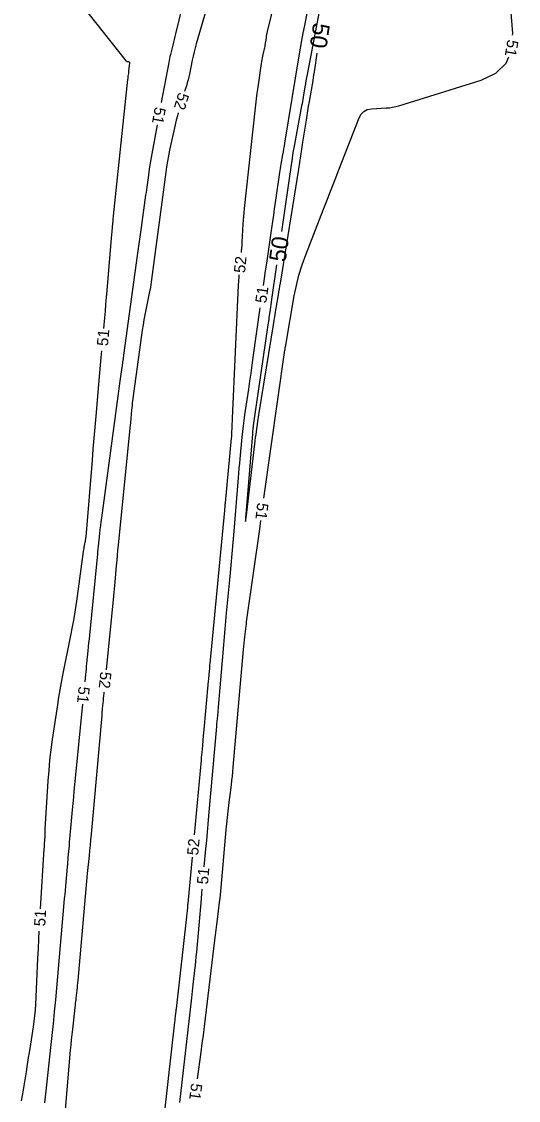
# Model space of a CAD drawing. Extents: x 2384780 to 2405861, y 547869 to 573706.
# Drawn here: x 2393176.6 to 2393265.1, y 554235.8 to 554427.8 of the extents above; entities that cross this region are included whole.
import ezdxf

# ---------------------------------------------------------------- set-up
doc = ezdxf.new("R2010")
doc.units = 0
doc.layers.add('Old_Level_60', color=7, linetype='Continuous')
doc.layers.add('Old_Level_61', color=7, linetype='Continuous')

msp = doc.modelspace()

# ---------------------------------------------------------------- linework, layer by layer
at = {"layer": 'Old_Level_60'}
for points in [[(2393215.78375, 554386.645), (2393215.809, 554386.905), (2393215.8545, 554387.44), (2393215.8935, 554387.97575), (2393215.926, 554388.51175), (2393216.1005, 554391.72275), (2393216.1425, 554392.4105), (2393216.19375, 554393.09725), (2393216.2545, 554393.7835), (2393216.32425, 554394.469), (2393218.2175, 554411.894), (2393218.3355, 554412.9415), (2393218.46225, 554413.98825), (2393218.59725, 554415.03375), (2393218.741, 554416.07825), (2393219.33775, 554420.2895), (2393219.38875, 554420.619), (2393219.4485, 554420.94675), (2393219.51675, 554421.27275), (2393219.5935, 554421.597), (2393219.8585, 554422.654), (2393219.91225, 554422.881), (2393219.96, 554423.10925), (2393220.002, 554423.3385), (2393220.038, 554423.569), (2393220.224, 554424.8715), (2393220.26725, 554425.14975), (2393220.31725, 554425.427), (2393220.374, 554425.70275), (2393220.4375, 554425.97725), (2393225.30475, 554445.89125)], [(2393191.292, 554373.1555), (2393191.456, 554375.01125), (2393191.56275, 554376.22625), (2393191.6685, 554377.4415), (2393191.773, 554378.65675), (2393191.87625, 554379.872), (2393192.727, 554389.946), (2393192.75425, 554390.26925), (2393192.7815, 554390.59275), (2393192.80875, 554390.916), (2393192.83625, 554391.2395), (2393192.9255, 554392.296), (2393192.945, 554392.52225), (2393192.966, 554392.7485), (2393192.988, 554392.9745), (2393193.01125, 554393.2005), (2393195.57375, 554417.46125), (2393195.58975, 554417.6085), (2393195.60675, 554417.75525), (2393195.625, 554417.902), (2393195.644, 554418.04875), (2393195.70825, 554418.52775), (2393195.7215, 554418.6305), (2393195.7335, 554418.73325), (2393195.7445, 554418.83625), (2393195.7545, 554418.93925), (2393195.88575, 554420.39575), (2393195.8825, 554420.46325), (2393195.85825, 554420.51425), (2393195.8135, 554420.5485), (2393195.74825, 554420.566), (2393195.50125, 554420.5965), (2393195.45075, 554420.6075), (2393195.40525, 554420.62725), (2393195.36475, 554420.65575), (2393195.32925, 554420.69325), (2393181.68625, 554437.98425)], [(2393264.077, 554425.3465), (2393264.09325, 554425.6365), (2393263.27925, 554436.0975)], [(2393206.354, 554435.14925), (2393204.03875, 554425.584), (2393203.916, 554425.07675), (2393203.79325, 554424.56975), (2393203.6705, 554424.06275), (2393203.54775, 554423.5555), (2393203.14675, 554421.899), (2393203.06325, 554421.5435), (2393202.98475, 554421.187), (2393202.911, 554420.8295), (2393202.84225, 554420.471), (2393201.52175, 554413.32775)], [(2393228.18475, 554433.31625), (2393226.984, 554427.056), (2393226.73125, 554425.71375), (2393226.48725, 554424.37), (2393226.2525, 554423.0245), (2393226.0265, 554421.6775), (2393223.472, 554406.12925), (2393223.385, 554405.609), (2393223.29475, 554405.08925), (2393223.2015, 554404.57), (2393223.10525, 554404.05125), (2393222.7855, 554402.358), (2393222.719, 554401.99475), (2393222.65675, 554401.631), (2393222.59875, 554401.26625), (2393222.545, 554400.901), (2393221.79175, 554395.57575), (2393221.62975, 554394.43475), (2393221.4665, 554393.29375), (2393221.302, 554392.15325), (2393221.13625, 554391.01275), (2393220.2195, 554384.729), (2393220.02375, 554383.3825), (2393219.82925, 554382.03575), (2393219.64975, 554380.7835)], [(2393209.51475, 554429.858), (2393207.75, 554423.8195), (2393207.5435, 554423.0845), (2393207.3525, 554422.34575), (2393207.17675, 554421.60325), (2393207.01675, 554420.85675), (2393206.5185, 554418.41225), (2393206.40525, 554417.89), (2393206.27925, 554417.37125), (2393206.1405, 554416.85575), (2393205.9885, 554416.3435), (2393205.67225, 554415.3225)], [(2393219.7525, 554342.93075), (2393223.5405, 554369.2505), (2393223.554, 554369.34225), (2393223.56775, 554369.434), (2393223.58175, 554369.5255), (2393223.59625, 554369.617), (2393223.64425, 554369.916), (2393223.6545, 554369.98), (2393223.665, 554370.044), (2393223.67575, 554370.108), (2393223.68675, 554370.172), (2393225.1965, 554378.93075), (2393225.566, 554380.79475), (2393226.0275, 554382.63325), (2393226.58125, 554384.446), (2393227.22725, 554386.23325), (2393230.409, 554394.39425), (2393231.091, 554396.143), (2393231.77275, 554397.89175), (2393232.4545, 554399.6405), (2393233.1365, 554401.38925), (2393236.73325, 554410.6145), (2393237.09175, 554411.2805), (2393237.5785, 554411.77), (2393238.194, 554412.08275), (2393238.93775, 554412.219), (2393241.57775, 554412.3755), (2393242.1405, 554412.42575), (2393242.697, 554412.50975), (2393243.2475, 554412.62725), (2393243.79175, 554412.77825), (2393258.45625, 554417.32825), (2393261.10925, 554418.5615), (2393262.93325, 554420.35725), (2393263.3975, 554421.458)], [(2393204.5075, 554411.496), (2393204.37225, 554411.00375), (2393204.16875, 554410.1925), (2393203.98275, 554409.37675), (2393203.002, 554404.8445), (2393202.80175, 554403.8715), (2393202.62125, 554402.895), (2393202.4605, 554401.91525), (2393202.31975, 554400.932), (2393199.668, 554380.9715), (2393199.6505, 554380.8475), (2393199.631, 554380.724), (2393199.6095, 554380.601), (2393199.586, 554380.478), (2393199.50575, 554380.07725), (2393199.4885, 554379.9915), (2393199.4715, 554379.9055), (2393199.45425, 554379.81975), (2393199.437, 554379.73375), (2393198.60075, 554375.5535), (2393198.4285, 554374.6565), (2393198.2705, 554373.75725), (2393198.1265, 554372.8555), (2393197.9965, 554371.9515), (2393196.413, 554360.28725), (2393196.35775, 554359.85975), (2393196.30825, 554359.4315), (2393196.2645, 554359.00275), (2393196.22625, 554358.5735), (2393196.11075, 554357.16975), (2393196.08525, 554356.869), (2393196.0585, 554356.5685), (2393196.03025, 554356.268), (2393196.0005, 554355.96775), (2393193.8305, 554334.55525), (2393193.74175, 554333.6555), (2393193.657, 554332.75525), (2393193.577, 554331.8545), (2393193.50125, 554330.9535), (2393193.2615, 554328.00975), (2393193.2085, 554327.379), (2393193.15225, 554326.7485), (2393193.093, 554326.1185), (2393193.0305, 554325.4885), (2393191.7005, 554312.39575)], [(2393200.79475, 554409.39425), (2393199.7135, 554403.54475), (2393199.5955, 554402.88425), (2393199.485, 554402.2225), (2393199.38225, 554401.5595), (2393199.2875, 554400.89525), (2393198.98975, 554398.7235), (2393198.92575, 554398.25825), (2393198.86125, 554397.793), (2393198.7965, 554397.32775), (2393198.73125, 554396.8625), (2393197.9165, 554391.079), (2393197.74275, 554389.8395), (2393197.57, 554388.6), (2393197.39875, 554387.36), (2393197.2285, 554386.12025), (2393194.80525, 554368.38875), (2393194.71825, 554367.75375), (2393194.6305, 554367.119), (2393194.542, 554366.48425), (2393194.453, 554365.84975), (2393194.16075, 554363.77675), (2393194.0985, 554363.33275), (2393194.0365, 554362.88825), (2393193.97525, 554362.444), (2393193.91425, 554361.9995), (2393190.84025, 554339.4625), (2393190.74825, 554338.76575), (2393190.66275, 554338.06825), (2393190.58375, 554337.37025), (2393190.51075, 554336.67125), (2393190.283, 554334.387), (2393190.23425, 554333.8975), (2393190.1855, 554333.40775), (2393190.137, 554332.91825), (2393190.08825, 554332.42875), (2393188.71325, 554318.556), (2393188.6445, 554317.861), (2393188.57525, 554317.16625), (2393188.50625, 554316.47125), (2393188.437, 554315.77625), (2393188.21075, 554313.50625), (2393188.16225, 554313.01975), (2393188.11375, 554312.5335), (2393188.0655, 554312.047), (2393188.01725, 554311.5605), (2393187.88775, 554310.25525)], [(2393207.41625, 554283.0075), (2393208.65275, 554296.337), (2393208.69625, 554296.80925), (2393208.73925, 554297.28175), (2393208.7815, 554297.75425), (2393208.82325, 554298.22675), (2393208.95875, 554299.7705), (2393208.98775, 554300.10125), (2393209.0175, 554300.432), (2393209.0475, 554300.76275), (2393209.078, 554301.0935), (2393209.9385, 554310.387), (2393209.96675, 554310.6965), (2393209.994, 554311.00575), (2393210.0205, 554311.3155), (2393210.046, 554311.625), (2393210.12825, 554312.6365), (2393210.14625, 554312.853), (2393210.165, 554313.06975), (2393210.1845, 554313.28625), (2393210.20475, 554313.50275), (2393212.813, 554340.742), (2393212.82575, 554340.87675), (2393212.838, 554341.01175), (2393212.84975, 554341.1465), (2393212.86125, 554341.2815), (2393212.89775, 554341.72225), (2393212.90575, 554341.81675), (2393212.914, 554341.911), (2393212.9225, 554342.0055), (2393212.9315, 554342.09975), (2393214.04375, 554353.59875), (2393214.06575, 554353.85425), (2393214.08325, 554354.10975), (2393214.0955, 554354.36575), (2393214.103, 554354.622), (2393214.12, 554355.4975), (2393214.124, 554355.65775), (2393214.12925, 554355.818), (2393214.136, 554355.97825), (2393214.14425, 554356.1385), (2393214.17375, 554356.6615), (2393214.17975, 554356.7735), (2393214.18575, 554356.8855), (2393214.19125, 554356.99775), (2393214.1965, 554357.10975), (2393215.27075, 554380.81725), (2393215.311, 554381.5835), (2393215.3625, 554382.34875), (2393215.38825, 554382.66475)], [(2393219.087, 554376.82325), (2393217.833, 554367.98325), (2393217.63275, 554366.57625), (2393217.43075, 554365.1695), (2393217.2275, 554363.76275), (2393217.02275, 554362.35625), (2393216.35175, 554357.7625), (2393216.214, 554356.77725), (2393216.088, 554355.79075), (2393215.97425, 554354.8025), (2393215.8725, 554353.813), (2393215.49575, 554349.91625), (2393215.4165, 554349.081), (2393215.34, 554348.24575), (2393215.2665, 554347.41), (2393215.19575, 554346.574), (2393214.40675, 554337.0385), (2393214.237, 554335.02975), (2393214.06125, 554333.0215), (2393213.87875, 554331.01375), (2393213.68975, 554329.00675), (2393213.062, 554322.451), (2393212.93, 554321.046), (2393212.80325, 554319.6405), (2393212.68125, 554318.23475), (2393212.5645, 554316.8285), (2393211.94425, 554309.18975), (2393211.8875, 554308.50375), (2393211.829, 554307.818), (2393211.76825, 554307.13225), (2393211.70575, 554306.44675), (2393211.4985, 554304.208), (2393211.4545, 554303.728), (2393211.41075, 554303.24825), (2393211.36775, 554302.76825), (2393211.3255, 554302.2885), (2393209.932, 554286.40325), (2393209.8025, 554284.93575), (2393209.671, 554283.468), (2393209.5375, 554282.00075), (2393209.4025, 554280.5335), (2393209.10675, 554277.3475)], [(2393180.0315, 554269.8725), (2393180.68025, 554280.50025), (2393180.701, 554280.84875), (2393180.72075, 554281.1975), (2393180.73925, 554281.54625), (2393180.757, 554281.89525), (2393180.813, 554283.03475), (2393180.8255, 554283.279), (2393180.8385, 554283.52325), (2393180.8525, 554283.76725), (2393180.867, 554284.01125), (2393181.39325, 554292.624), (2393181.52575, 554294.4675), (2393181.69775, 554296.307), (2393181.90925, 554298.14225), (2393182.16025, 554299.9735), (2393183.07675, 554306.16875), (2393183.28175, 554307.49475), (2393183.50375, 554308.818), (2393183.74275, 554310.138), (2393183.99875, 554311.45525), (2393185.4175, 554318.512), (2393185.71025, 554320.02625), (2393185.97975, 554321.54425), (2393186.2265, 554323.066), (2393186.45025, 554324.592), (2393187.68225, 554333.458), (2393187.71975, 554333.7175), (2393187.76075, 554333.97675), (2393187.80475, 554334.23525), (2393187.85175, 554334.49325), (2393188.011, 554335.33525), (2393188.04275, 554335.516), (2393188.06975, 554335.6975), (2393188.09225, 554335.8795), (2393188.10975, 554336.06225), (2393189.23975, 554349.6975), (2393189.403, 554351.6495), (2393189.56875, 554353.60125), (2393189.73725, 554355.553), (2393189.90825, 554357.50425), (2393190.47175, 554363.878), (2393190.5925, 554365.24375), (2393190.71325, 554366.60975), (2393190.834, 554367.9755), (2393190.93975, 554369.171)], [(2393207.96825, 554239.621), (2393208.60925, 554244.3435), (2393208.81175, 554245.857), (2393209.0085, 554247.37125), (2393209.19975, 554248.88625), (2393209.385, 554250.402), (2393211.05225, 554264.25725), (2393211.165, 554265.18825), (2393211.27875, 554266.11925), (2393211.394, 554267.05), (2393211.5105, 554267.9805), (2393211.893, 554271.02025), (2393211.972, 554271.672), (2393212.04525, 554272.32425), (2393212.1125, 554272.97725), (2393212.174, 554273.63075), (2393213.09025, 554283.887), (2393213.19375, 554284.9965), (2393213.306, 554286.105), (2393213.42675, 554287.2125), (2393213.55625, 554288.319), (2393213.993, 554291.9325), (2393214.0835, 554292.70725), (2393214.16775, 554293.4825), (2393214.24575, 554294.2585), (2393214.31725, 554295.035), (2393216.1655, 554315.98925), (2393216.21775, 554316.56125), (2393216.27375, 554317.13275), (2393216.33375, 554317.704), (2393216.39725, 554318.27475), (2393216.61125, 554320.13875), (2393216.65825, 554320.538), (2393216.70825, 554320.937), (2393216.76075, 554321.3355), (2393216.81575, 554321.73375), (2393219.04675, 554337.4415), (2393219.11375, 554337.92425), (2393219.178, 554338.407), (2393219.2395, 554338.8905), (2393219.24825, 554338.96275)], [(2393191.29625, 554308.416), (2393191.27625, 554308.21825), (2393191.233, 554307.78475), (2393191.19025, 554307.351), (2393191.148, 554306.9175), (2393191.011, 554305.501), (2393190.982, 554305.19725), (2393190.9535, 554304.89375), (2393190.9255, 554304.59), (2393190.89825, 554304.28625), (2393189.01175, 554283.11575), (2393188.92475, 554282.153), (2393188.836, 554281.1905), (2393188.745, 554280.228), (2393188.652, 554279.26575), (2393188.34475, 554276.123), (2393188.2795, 554275.4495), (2393188.216, 554274.77575), (2393188.15375, 554274.102), (2393188.093, 554273.428), (2393186.637, 554257.09025), (2393186.5975, 554256.6605), (2393186.5555, 554256.231), (2393186.51125, 554255.80175), (2393186.4645, 554255.37275), (2393186.3075, 554253.97175), (2393186.27375, 554253.6715), (2393186.24025, 554253.37125), (2393186.2065, 554253.071), (2393186.173, 554252.771), (2393185.6855, 554248.419), (2393185.58425, 554247.48625), (2393185.489, 554246.55275), (2393185.39975, 554245.61875), (2393185.3165, 554244.684), (2393183.56575, 554224.2315)], [(2393187.493, 554306.27475), (2393186.06875, 554291.908), (2393185.96025, 554290.80175), (2393185.85475, 554289.695), (2393185.752, 554288.588), (2393185.652, 554287.48075), (2393185.30225, 554283.55575), (2393185.24675, 554282.9345), (2393185.19175, 554282.31325), (2393185.1365, 554281.692), (2393185.0815, 554281.07075), (2393184.902, 554279.04125), (2393184.8635, 554278.6065), (2393184.82475, 554278.1715), (2393184.78625, 554277.73675), (2393184.7475, 554277.30175), (2393184.442, 554273.87475), (2393184.37675, 554273.14025), (2393184.3115, 554272.406), (2393184.24625, 554271.6715), (2393184.18125, 554270.93725), (2393182.65025, 554253.629), (2393182.45775, 554251.51675), (2393182.254, 554249.4055), (2393182.03925, 554247.2955), (2393181.81325, 554245.1865), (2393180.9585, 554237.40325), (2393180.8475, 554236.375), (2393180.73975, 554235.34625)], [(2393201.47025, 554228.026), (2393203.931, 554249.681), (2393203.9575, 554249.915), (2393203.98425, 554250.149), (2393204.01075, 554250.383), (2393204.0375, 554250.617), (2393204.125, 554251.3815), (2393204.14375, 554251.54525), (2393204.16225, 554251.709), (2393204.181, 554251.87275), (2393204.1995, 554252.03675), (2393206.06375, 554268.4375), (2393206.0895, 554268.66925), (2393206.1135, 554268.901), (2393206.136, 554269.13275), (2393206.157, 554269.36475), (2393206.223, 554270.12325), (2393206.23725, 554270.2855), (2393206.25175, 554270.448), (2393206.2665, 554270.6105), (2393206.2815, 554270.773), (2393207.047, 554279.02475)], [(2393208.7415, 554273.36425), (2393208.6785, 554272.65925), (2393208.58825, 554271.63175), (2393207.763, 554262.16575), (2393207.68975, 554261.357), (2393207.6115, 554260.54875), (2393207.5275, 554259.74075), (2393207.4385, 554258.9335), (2393207.13875, 554256.29725), (2393207.0745, 554255.73225), (2393207.01025, 554255.1675), (2393206.94575, 554254.6025), (2393206.88125, 554254.03775), (2393204.7515, 554235.39875)], [(2393176.6355, 554235.69225), (2393176.8335, 554236.9025), (2393177.4845, 554240.85525), (2393177.62325, 554241.70225), (2393177.76025, 554242.54975), (2393177.8955, 554243.39725), (2393178.02925, 554244.24525), (2393178.75025, 554248.8445), (2393178.89125, 554249.8315), (2393179.0055, 554250.82125), (2393179.09275, 554251.8135), (2393179.153, 554252.80875), (2393179.53825, 554260.988), (2393179.62375, 554262.7405), (2393179.7155, 554264.49275), (2393179.79275, 554265.87975)]]:
    msp.add_lwpolyline(points, dxfattribs=at)
at = {"layer": 'Old_Level_61'}
for points in [[(2393232.5585, 554444.83725), (2393227.4735, 554418.32525), (2393227.36925, 554417.7725), (2393227.269, 554417.21925), (2393227.17225, 554416.66525), (2393227.07925, 554416.11075), (2393226.7815, 554414.298), (2393226.7165, 554413.90975), (2393226.64925, 554413.522), (2393226.5795, 554413.1345), (2393226.50775, 554412.7475), (2393225.1585, 554405.60325), (2393225.10525, 554405.3115), (2393225.05525, 554405.01925), (2393225.00875, 554404.7265), (2393224.9655, 554404.43325), (2393224.82975, 554403.474), (2393224.80075, 554403.2685), (2393224.77125, 554403.063), (2393224.7415, 554402.8575), (2393224.71175, 554402.65225), (2393222.9205, 554390.37675)], [(2393217.73775, 554354.37325), (2393216.66675, 554341.43175), (2393216.51425, 554339.4465), (2393216.4945, 554338.78175), (2393216.60725, 554339.43725), (2393216.853, 554341.413), (2393218.1795, 554352.6185), (2393218.24625, 554353.1665), (2393218.31625, 554353.714), (2393218.38975, 554354.26075), (2393218.4665, 554354.8075), (2393218.7235, 554356.592), (2393218.77925, 554356.97425), (2393218.8365, 554357.3565), (2393218.8955, 554357.73825), (2393218.956, 554358.11975), (2393221.47025, 554373.80175), (2393221.5895, 554374.53775), (2393221.71075, 554375.27325), (2393221.834, 554376.0085), (2393221.95975, 554376.74325), (2393222.37325, 554379.14325), (2393222.46125, 554379.6575), (2393222.54775, 554380.17225), (2393222.633, 554380.687), (2393222.71675, 554381.202), (2393225.984, 554401.4775), (2393226.17575, 554402.674), (2393226.36525, 554403.871), (2393226.55275, 554405.06825), (2393226.73825, 554406.26575), (2393227.34025, 554410.1785), (2393227.4715, 554411.01675), (2393227.6065, 554411.854), (2393227.7455, 554412.691), (2393227.88875, 554413.527), (2393228.41775, 554416.57475), (2393228.52925, 554417.22825), (2393228.637, 554417.88225), (2393228.741, 554418.53675), (2393228.841, 554419.192), (2393229.285, 554422.153)], [(2393222.05425, 554384.4395), (2393221.1575, 554378.29275), (2393221.09225, 554377.845), (2393221.02775, 554377.39725), (2393220.9635, 554376.94925), (2393220.89975, 554376.5015), (2393220.692, 554375.038), (2393220.6475, 554374.72425), (2393220.6025, 554374.41075), (2393220.55725, 554374.09725), (2393220.5115, 554373.784), (2393217.89375, 554355.86475), (2393217.873, 554355.71725), (2393217.85425, 554355.5695), (2393217.83725, 554355.4215), (2393217.822, 554355.27325), (2393217.77525, 554354.78875), (2393217.76525, 554354.685), (2393217.75575, 554354.58125), (2393217.74675, 554354.47725), (2393217.73775, 554354.37325)]]:
    msp.add_lwpolyline(points, dxfattribs=at)

# ---------------------------------------------------------------- texts
at = {"layer": 'Old_Level_60'}
for s, rotation, p in [('51', 260.0893139, (2393263.17375, 554424.63875)), ('52', 253.0683722, (2393204.59825, 554415.2625)), ('51', 259.5274389, (2393200.381, 554412.65775)), ('52', 84.3276417, (2393216.41325, 554382.93475)), ('51', 81.9141972, (2393220.1985, 554377.54025)), ('51', 84.9480833, (2393192.01225, 554369.94575)), ('51', 262.759475, (2393218.6355, 554342.1995)), ('52', 264.2010111, (2393190.668, 554312.12825)), ('51', 264.3376389, (2393186.80725, 554309.492)), ('52', 84.7007, (2393208.07675, 554279.301)), ('51', 84.7576944, (2393209.81475, 554274.13575)), ('51', 86.578625, (2393180.8405, 554266.685)), ('51', 262.3269778, (2393206.8595, 554238.89625))]:
    msp.add_text(s, height=2, rotation=rotation, dxfattribs=at).set_placement(p)
at = {"layer": 'Old_Level_61'}
for rotation, p in [(261.4718639, (2393228.59675, 554427.67825)), (81.6985139, (2393223.63075, 554384.85425))]:
    msp.add_text('50', height=3, rotation=rotation, dxfattribs=at).set_placement(p)

doc.saveas('drawing.dxf')
